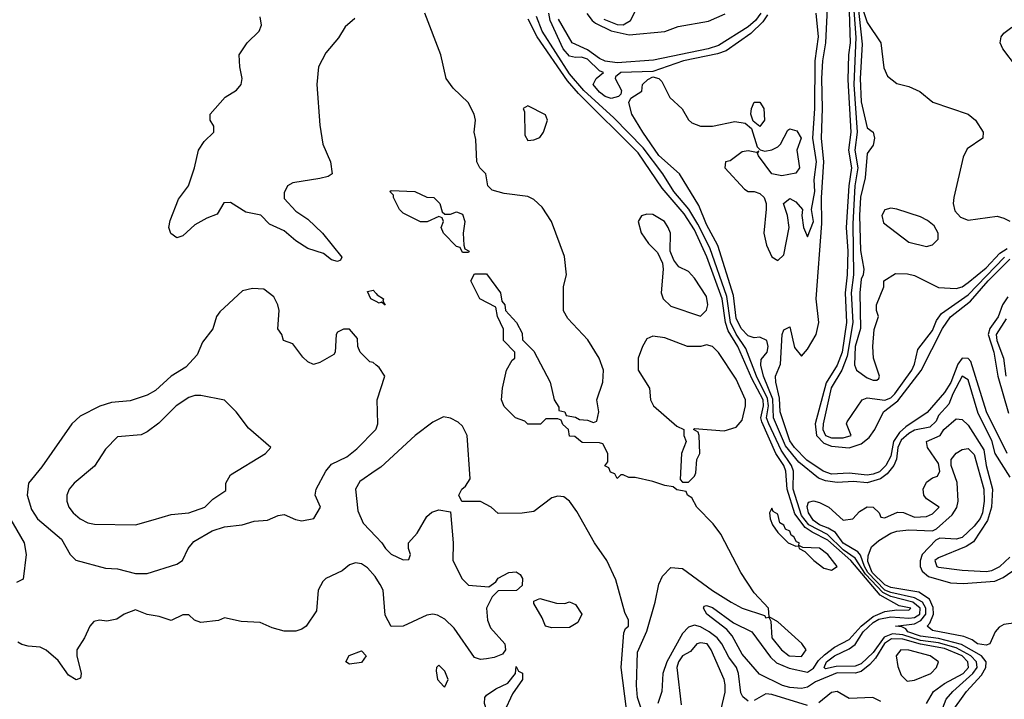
# Model space of a CAD drawing. Header units: inches. Extents: x 2380249 to 2585472, y 382747 to 546448.
# Tile 444 of 626: x 2498801 to 2502111, y 476704 to 478988. Entities that reach past the tile are written whole.
import ezdxf

# ---------------------------------------------------------------- set-up
doc = ezdxf.new("R2010")
doc.units = ezdxf.units.IN
doc.header["$MEASUREMENT"] = 0
doc.layers.add('C4497', color=7, linetype='Continuous')
doc.layers.add('C5407', color=7, linetype='Continuous')

msp = doc.modelspace()

# ---------------------------------------------------------------- linework, layer by layer
at = {"layer": 'C4497', "color": 4}
for points, elevation in [([(2499928.3, 478991.7), (2499895.9, 478964.1), (2499872.8, 478927.2), (2499830, 478877.2), (2499806, 478830), (2499800.5, 478770), (2499810, 478634), (2499820.7, 478570), (2499846, 478510), (2499852, 478470), (2499838.8, 478461.2), (2499810, 478454), (2499719.8, 478440.2), (2499702, 478430), (2499690, 478406), (2499690, 478386.8), (2499730, 478344), (2499770, 478317.1), (2499819.3, 478270), (2499884.7, 478190), (2499879.8, 478180.2), (2499870, 478175.3), (2499850, 478181.2), (2499822.5, 478202.5), (2499770, 478218.7), (2499730, 478244.2), (2499690, 478278), (2499640.5, 478300.5), (2499611.5, 478331.5), (2499561.2, 478341.2), (2499510, 478374), (2499487.3, 478372.7), (2499465.4, 478334.6), (2499430, 478321.2), (2499390, 478299), (2499350, 478262), (2499330, 478255.3), (2499309.4, 478269.4), (2499302.7, 478290), (2499306.8, 478313.2), (2499335.1, 478384.9), (2499369, 478430), (2499389.3, 478490), (2499402, 478550), (2499421.2, 478578.8), (2499454, 478610), (2499454, 478630), (2499442, 478650), (2499442, 478670), (2499492.5, 478727.5), (2499530, 478751), (2499545.2, 478770), (2499549.2, 478790), (2499541.2, 478830), (2499539.3, 478870), (2499566, 478910), (2499606, 478950), (2499614, 478970), (2499610, 478998)], 24), ([(2500000, 477827.2), (2499990, 477835.3), (2499978, 477838), (2499946, 477870), (2499938, 477890), (2499936.4, 477916.4), (2499910, 477948), (2499890, 477948), (2499870, 477938), (2499864.7, 477930), (2499862, 477870), (2499856.9, 477863.1), (2499810, 477835.3), (2499788.9, 477828.9), (2499770, 477838), (2499753.6, 477853.6), (2499719, 477899), (2499688, 477910), (2499682, 477930), (2499669.3, 477949.3), (2499673.2, 478010), (2499669.3, 478029.3), (2499656, 478056), (2499622, 478082), (2499584, 478084), (2499550, 478077.2), (2499473.5, 478006.5), (2499463, 477990), (2499450, 477948.7), (2499415.5, 477904.5), (2499398, 477862), (2499359.9, 477820.1), (2499310, 477789.3), (2499258, 477742), (2499230, 477726), (2499172.8, 477707.2), (2499110, 477700.9), (2499070.5, 477689.5), (2499004.5, 477655.5), (2498976, 477630), (2498875.2, 477484.8), (2498831, 477430), (2498826.8, 477390), (2498841.1, 477341.1), (2498861, 477310), (2498941.4, 477241.4), (2498970.7, 477190.7), (2498990, 477171.3), (2499090, 477144.7), (2499130, 477142), (2499190, 477126.8), (2499230, 477126.8), (2499330, 477158), (2499348, 477170), (2499368, 477210), (2499386.3, 477233.7), (2499448.7, 477270), (2499490, 477283.8), (2499549.5, 477290.5), (2499590, 477302.8), (2499634.6, 477305.4), (2499670, 477321), (2499690, 477324.7), (2499727.9, 477307.9), (2499750, 477304), (2499790, 477311.3), (2499812.3, 477350), (2499794, 477390), (2499798, 477410), (2499830, 477470.6), (2499850, 477494.4), (2499901, 477519), (2499934.5, 477545.5), (2499999, 477610), (2500000, 477613.2)], 28), ([(2500000, 478040.6), (2499982, 478050), (2499970, 478074), (2499990, 478078.8), (2500000, 478067.4)], 24), ([(2500000, 477473.8), (2499944.4, 477435.6), (2499930.4, 477409.6), (2499937.7, 477337.7), (2499956, 477296), (2500000, 477249.8)], 28), ([(2498747, 477350), (2498816.4, 477230), (2498823, 477190), (2498812.7, 477107.3), (2498790, 477096)], 24), ([(2500000, 477111), (2499996.6, 477116.6), (2499970, 477146), (2499950, 477159.3), (2499930, 477162.7), (2499910, 477156), (2499884.9, 477135.1), (2499830, 477109.6), (2499819.9, 477100.1), (2499804.4, 477070), (2499799.1, 477000.9), (2499764.7, 476950), (2499750, 476939), (2499730, 476933.2), (2499690, 476933.2), (2499650, 476944), (2499610, 476962), (2499545.6, 476965.6), (2499490, 476978), (2499470, 476969), (2499410, 476962), (2499389.1, 476969.1), (2499370, 476988), (2499350, 476988), (2499310, 476968.7), (2499270, 476982), (2499230, 476989), (2499190, 477004), (2499152, 476990), (2499127.3, 476972.7), (2499093.7, 476966.3), (2499070, 476969.3), (2499050, 476965.2), (2499037.3, 476950), (2499019.1, 476910), (2498993.4, 476870), (2498993, 476850), (2499007.3, 476790), (2499005.4, 476774.6), (2498990.9, 476769.1), (2498965.3, 476785.3), (2498930, 476834), (2498890, 476869.2), (2498870, 476879.3), (2498830, 476882), (2498808.4, 476888.4), (2498795.3, 476895.3)], 28)]:
    msp.add_lwpolyline(points, dxfattribs=dict(at, elevation=elevation))
for points, elevation in [([(2499410, 477725.1), (2499390, 477725.1), (2499370, 477718.4), (2499327.7, 477690), (2499268.6, 477631.4), (2499230, 477602.7), (2499210, 477592.7), (2499130, 477586), (2499090, 477544), (2499052.5, 477487.5), (2498984, 477430), (2498967.7, 477410), (2498959.1, 477390), (2498959.3, 477370), (2498966, 477350), (2498980.5, 477330), (2499004, 477310), (2499030, 477296.4), (2499052.3, 477292.3), (2499190, 477290.4), (2499250, 477307), (2499310, 477324.4), (2499370, 477330.7), (2499424, 477350), (2499450, 477376), (2499494, 477406), (2499494, 477430), (2499510, 477458), (2499628, 477530), (2499646, 477550), (2499570, 477615.3), (2499528.7, 477670), (2499489.2, 477709.2)], 32), ([(2499910, 476822), (2499898, 476830), (2499909.4, 476850.6), (2499950, 476866), (2499966, 476850), (2499950, 476827.6)], 28)]:
    msp.add_lwpolyline(points, close=True, dxfattribs=dict(at, elevation=elevation))
at = {"layer": 'C5407', "color": 4}
for points, elevation in [([(2502121.2, 477530), (2502051.6, 477670), (2501999, 477839), (2501990, 477849.7), (2501969.5, 477850.5), (2501955.2, 477830), (2501931.7, 477768.3), (2501910, 477734.5), (2501852.1, 477667.9), (2501780.3, 477619.7), (2501759.4, 477600.6), (2501738.6, 477570), (2501730, 477520.5), (2501713.5, 477490), (2501691.5, 477468.5), (2501670, 477459.9), (2501650, 477456.5), (2501590, 477464.1), (2501530, 477460.5), (2501502.2, 477470), (2501447.5, 477507.5), (2501405.7, 477550), (2501390, 477572.8), (2501358.3, 477670), (2501356, 477716), (2501343.1, 477770), (2501342.6, 477790), (2501359.1, 477830), (2501364.7, 477930), (2501370, 477946), (2501390, 477956), (2501406.5, 477886.5), (2501430, 477857.3), (2501450, 477880.4), (2501478.5, 477930), (2501488.2, 477970), (2501478.5, 478050), (2501497.5, 478302.5), (2501496.5, 478390), (2501504.2, 478510), (2501496.5, 478590), (2501500.2, 478690), (2501497.9, 478790), (2501501.2, 478850), (2501511.4, 478910), (2501518.6, 479050)], 4), ([(2501588.8, 479050), (2501593.3, 478910), (2501587.1, 478870), (2501585.6, 478785.6), (2501595.4, 478610), (2501587.6, 478550), (2501597.5, 478490), (2501588.8, 478430), (2501579.8, 478290), (2501585, 478210), (2501582.9, 478130), (2501575.9, 478070), (2501581.3, 477970), (2501566.3, 477870), (2501550, 477826.4), (2501512.3, 477767.7), (2501475.1, 477630), (2501479.5, 477590), (2501504.3, 477564.3), (2501530, 477554), (2501590, 477549.4), (2501630, 477561.8), (2501656.7, 477583.3), (2501675.9, 477610), (2501704.7, 477670), (2501753.1, 477706.9), (2501831.5, 477808.5), (2501904.1, 477950), (2501930, 477989.1), (2501998.1, 478041.9), (2502057, 478110), (2502130, 478182.8)], 4), ([(2501603.6, 479050), (2501612.1, 478927.9), (2501605.8, 478770), (2501617.2, 478610), (2501609.1, 478550), (2501619.3, 478490), (2501609.1, 478430), (2501602.3, 478302.3), (2501604.8, 478130), (2501596.9, 478070), (2501602.3, 477970), (2501583.5, 477856.5), (2501565.3, 477810), (2501529.3, 477750.7), (2501502.5, 477630), (2501501.8, 477610), (2501510, 477590.4), (2501530, 477582.2), (2501570, 477582.7), (2501596, 477590), (2501581.2, 477630), (2501583.2, 477636.8), (2501634, 477710), (2501650, 477717.1), (2501710, 477708.6), (2501730, 477716.8), (2501743.2, 477730), (2501800.3, 477810), (2501809.7, 477830), (2501820.3, 477879.7), (2501870, 477943.1), (2501883.3, 477976.7), (2501899.8, 478000.2), (2501990, 478063.2), (2502111.8, 478190)], 8), ([(2501617.3, 479050), (2501633.7, 478906.3), (2501626.9, 478790), (2501630, 478712), (2501650, 478624.7), (2501671, 478610), (2501674.8, 478590), (2501670, 478566), (2501650, 478538), (2501643.7, 478456.3), (2501628.1, 478391.9), (2501624.6, 478330), (2501628.2, 478211.8), (2501639.1, 478150), (2501637.3, 478130), (2501630, 478115.3), (2501625.2, 478070), (2501627.7, 477950), (2501610.4, 477890), (2501607.7, 477827.7), (2501614.8, 477810), (2501650, 477784.4), (2501670, 477776.3), (2501683.1, 477776.9), (2501690, 477782), (2501692.3, 477790), (2501672, 477850), (2501669.5, 477890), (2501673.8, 477946.2), (2501688.7, 477990), (2501682, 478010), (2501682, 478030), (2501706, 478090), (2501706, 478110), (2501745.2, 478134.8), (2501786, 478134), (2501810, 478127.7), (2501890, 478088.2), (2501950, 478084.9), (2501970, 478090.6), (2501990, 478104.2), (2502050, 478153.8), (2502096.7, 478203.3), (2502121.4, 478218.6)], 12), ([(2501632.3, 479032.3), (2501650, 478978.4), (2501695.8, 478910), (2501706.6, 478826.6), (2501718.5, 478798.5), (2501750, 478774), (2501790, 478764), (2501827.1, 478747.1), (2501870.9, 478710.9), (2501990, 478670.4), (2502014.9, 478650), (2502040.5, 478610), (2502039.1, 478590), (2501986.2, 478553.8), (2501973.5, 478526.5), (2501941.5, 478390), (2501939.5, 478370), (2501945.1, 478345.1), (2501963.8, 478323.8), (2501990, 478314), (2502087.3, 478327.3), (2502110, 478320.7), (2502130.4, 478310.4)], 16), ([(2500890, 476673.2), (2500878.5, 476710), (2500874.6, 476750), (2500878, 476862), (2500910, 476933), (2500937.6, 477030), (2500949.6, 477090.3), (2500962.4, 477117.6), (2500990, 477146.8), (2501030, 477142.8), (2501130, 477069.4), (2501193, 477030), (2501230, 477010.5), (2501305.2, 476985.2), (2501310, 476978), (2501319.6, 476979.6), (2501326.4, 476966.4), (2501330.3, 476910), (2501361.8, 476870), (2501387.9, 476850), (2501430, 476847), (2501444.7, 476870), (2501431.2, 476891.2), (2501350, 476964), (2501320.4, 476980.4), (2501319, 477010), (2501270, 477062), (2501225.2, 477130), (2501158.6, 477258.6), (2501132.9, 477292.9), (2501078, 477350), (2501060.4, 477380.4), (2501046, 477390), (2501042, 477402), (2501010, 477408), (2500998, 477418), (2500970, 477422), (2500930, 477435.3), (2500870, 477448.7), (2500848.7, 477448.7), (2500830, 477458), (2500822, 477458), (2500810, 477446), (2500802, 477462), (2500787.3, 477467.3), (2500782, 477482), (2500768.4, 477488.4), (2500778, 477502), (2500778, 477530), (2500762, 477562), (2500750, 477566), (2500692.7, 477567.3), (2500667.3, 477587.3), (2500650, 477588), (2500646, 477610), (2500627.3, 477627.3), (2500622, 477642), (2500610, 477646), (2500570, 477646), (2500551.6, 477628.4), (2500510, 477628), (2500499, 477639), (2500468, 477650), (2500430, 477688), (2500421.2, 477710), (2500424, 477750), (2500438, 477810), (2500456.4, 477843.6), (2500466, 477850), (2500466, 477870), (2500428, 477910), (2500427.3, 477947.3), (2500408, 477990), (2500402, 478022), (2500348, 478050), (2500318, 478110), (2500330, 478134), (2500370, 478134), (2500418, 478070), (2500422, 478042), (2500432, 478030), (2500434, 478010), (2500471.3, 477970), (2500490, 477934), (2500492, 477912), (2500530, 477874), (2500584.7, 477770), (2500598, 477710), (2500614, 477686), (2500614, 477674), (2500634, 477670), (2500638, 477658), (2500670, 477652), (2500683.6, 477643.6), (2500710, 477642), (2500730, 477634), (2500742, 477638), (2500748, 477670), (2500742, 477710), (2500762, 477770), (2500764, 477810), (2500749.2, 477850), (2500711.7, 477911.7), (2500643.9, 477983.9), (2500629.6, 478009.6), (2500629.3, 478090.7), (2500639, 478130), (2500632.5, 478192.5), (2500589, 478310), (2500557.5, 478357.5), (2500530, 478384), (2500510, 478394), (2500430, 478404), (2500390, 478415.3), (2500375.3, 478430), (2500368, 478470), (2500348, 478490), (2500338, 478510), (2500334.6, 478585.4), (2500329, 478610), (2500334, 478650), (2500329, 478670), (2500308.7, 478710), (2500258, 478758), (2500235.3, 478790), (2500217.2, 478870), (2500162.7, 479010)], 24), ([(2501894, 476646), (2501916.3, 476703.7), (2501938.3, 476730), (2502006, 476790), (2502020.2, 476810), (2502018.4, 476830), (2501999.1, 476850), (2501950, 476876.8), (2501890, 476893.6), (2501830, 476901.3), (2501770, 476920.5), (2501736, 476924), (2501707.6, 476912.4), (2501670, 476861.2), (2501630, 476822.4), (2501610, 476814.5), (2501545.6, 476814.4), (2501510, 476806.4), (2501506, 476810), (2501514, 476830), (2501540.4, 476850), (2501590, 476873.1), (2501610, 476887.3), (2501636.5, 476930), (2501670, 476961.5), (2501690, 476972.5), (2501730, 476981.3), (2501790, 476975.8), (2501810, 476978.1), (2501827, 476990), (2501828.7, 477010), (2501804.4, 477030), (2501730, 477048.7), (2501702.5, 477062.5), (2501644.3, 477124.3), (2501610, 477178.1), (2501570, 477206.2), (2501517.2, 477257.2), (2501454.7, 477290), (2501430, 477322), (2501401.6, 477410), (2501402.4, 477470), (2501396, 477490), (2501361.1, 477541.1), (2501319.6, 477630), (2501312.1, 477650), (2501318.1, 477690), (2501315.1, 477715.1), (2501277.9, 477790), (2501242.3, 477882.3), (2501210, 477930.8), (2501190.5, 477970), (2501178.1, 478058.1), (2501121.7, 478221.7), (2501081.2, 478301.2), (2501050.9, 478350.9), (2501000.7, 478410), (2500962.9, 478470), (2500897.1, 478557.1), (2500798.3, 478658.3), (2500697.8, 478750), (2500650, 478805.7), (2500558, 478950), (2500539.2, 478999.2)], 12), ([(2501315.1, 479004.8), (2501299.5, 478980.5), (2501258.7, 478941.3), (2501176.2, 478883.8), (2501147, 478873), (2501033, 478850), (2500930, 478814), (2500822, 478810), (2500804, 478796), (2500802.8, 478790), (2500824.7, 478750), (2500822, 478738), (2500814, 478730), (2500790, 478723.7), (2500770, 478729.6), (2500750, 478744.2), (2500729.5, 478770.5), (2500739, 478790), (2500764, 478810), (2500750, 478815.6), (2500710, 478855), (2500690, 478862.3), (2500670, 478860.5), (2500650, 478865.6), (2500627.9, 478890), (2500585.1, 478985.1), (2500580.2, 479010)], 8), ([(2501293.1, 479010), (2501275, 478985), (2501250, 478963.7), (2501150, 478901.3), (2501116.3, 478890), (2500932.5, 478852.5), (2500810, 478843.4), (2500770, 478849), (2500750, 478857.3), (2500710, 478886.3), (2500658, 478910), (2500612.8, 478990)], 4), ([(2500708.3, 479008.4), (2500725.3, 478985.3), (2500736.9, 478976.9), (2500790, 478950.8), (2500850, 478936.8), (2500970, 478948.2), (2501014.9, 478965.1), (2501117, 478983), (2501172.7, 479007.3)], 4), ([(2500764.9, 478990), (2500810, 478972.2), (2500830, 478970.3), (2500854.6, 478985.4), (2500870, 479016)], 8), ([(2502130.8, 477450), (2502080.5, 477530), (2502070, 477574), (2502023.8, 477663.8), (2501990, 477777.6), (2501970, 477789.6), (2501938, 477730), (2501924.8, 477695.2), (2501890, 477658), (2501882, 477638), (2501861.4, 477618.6), (2501810, 477608.4), (2501790, 477597.5), (2501765.2, 477574.8), (2501753.3, 477550), (2501748.8, 477511.2), (2501740.1, 477490), (2501718.1, 477461.9), (2501695.1, 477444.9), (2501650, 477431.1), (2501604.1, 477435.9), (2501550, 477432.6), (2501510, 477437.7), (2501486.4, 477446.4), (2501420.2, 477500.2), (2501376, 477556), (2501335, 477650), (2501332.8, 477712.8), (2501301.3, 477790), (2501293.4, 477826.6), (2501294.5, 477845.5), (2501313.6, 477870), (2501317.4, 477890), (2501313, 477910), (2501290, 477920.7), (2501270, 477918.4), (2501250, 477925.1), (2501227.2, 477950), (2501210, 477984.5), (2501200.8, 478060.8), (2501148.6, 478228.6), (2501110, 478299.6), (2501084, 478364), (2501019.5, 478470), (2500950, 478531.6), (2500895.6, 478610), (2500859.3, 478670), (2500848.7, 478710), (2500855.3, 478724.7), (2500892.5, 478747.5), (2500895.3, 478770), (2500912.9, 478787.1), (2500930, 478796), (2500950, 478790.7), (2500959.9, 478779.9), (2500986.7, 478726.7), (2501028.3, 478688.3), (2501050, 478651), (2501061.3, 478641.3), (2501090.5, 478630.5), (2501130, 478630.4), (2501205.5, 478645.5), (2501239.8, 478639.8), (2501262, 478622), (2501280.7, 478560.7), (2501290.7, 478550.7), (2501306.4, 478546.4), (2501330, 478550.7), (2501350, 478560.7), (2501359.3, 478570), (2501383.1, 478616.9), (2501390, 478621.6), (2501414.3, 478614.3), (2501428.2, 478590), (2501414.4, 478550), (2501422.4, 478490), (2501410, 478472.3), (2501363.3, 478463.3), (2501329.7, 478469.7), (2501285.2, 478530), (2501282, 478538), (2501286, 478546), (2501278, 478542), (2501250, 478547), (2501230, 478543.7), (2501190, 478514), (2501174, 478510), (2501171.3, 478490), (2501238, 478418), (2501250, 478410.7), (2501270, 478410.5), (2501290, 478404), (2501304, 478390), (2501310.7, 478370), (2501310.6, 478350.6), (2501302.8, 478270), (2501311.7, 478230), (2501330, 478190.6), (2501350, 478179.1), (2501370, 478198), (2501387.6, 478290), (2501382.9, 478330), (2501369.3, 478370), (2501390, 478387.3), (2501410, 478376.3), (2501433.4, 478350), (2501430.6, 478330), (2501436.3, 478290), (2501450, 478258), (2501469.4, 478310), (2501462.9, 478350), (2501474.6, 478410), (2501472.5, 478450), (2501480.2, 478510), (2501467.6, 478590), (2501474.9, 478690), (2501475.9, 478850), (2501486.3, 478930), (2501478.9, 479010)], 8), ([(2501849.7, 476690), (2501873.7, 476730), (2501910, 476756.8), (2501973.3, 476790), (2501991.3, 476810), (2501989.1, 476830), (2501969.8, 476850), (2501910, 476874.4), (2501830, 476888.9), (2501770, 476906.3), (2501732.6, 476907.4), (2501708.7, 476891.3), (2501677.8, 476842.2), (2501659.4, 476820.6), (2501630, 476797), (2501610, 476791.6), (2501550, 476792.4), (2501477.1, 476762.9), (2501450, 476744.8), (2501430, 476740.2), (2501390, 476743.1), (2501365.7, 476750), (2501288.5, 476788.5), (2501230, 476855.7), (2501196.8, 476916.8), (2501178.2, 476938.2), (2501111.3, 476990), (2501099.6, 477010), (2501102.8, 477017.2), (2501110, 477018.7), (2501130, 477011.8), (2501201.1, 476961.1), (2501262.6, 476930), (2501325.2, 476845.2), (2501345.9, 476825.9), (2501387.9, 476807.9), (2501450, 476795.2), (2501470, 476808.7), (2501486.2, 476833.8), (2501506.6, 476853.4), (2501540.8, 476879.2), (2501590, 476905), (2501629.9, 476950), (2501670, 476982.4), (2501710, 476998.8), (2501750, 477004.3), (2501790, 477003.6), (2501796.9, 477010), (2501757.7, 477017.7), (2501693.8, 477053.8), (2501595, 477170), (2501518.6, 477238.6), (2501464.9, 477264.9), (2501441.5, 477281.5), (2501407.4, 477327.4), (2501381.5, 477410), (2501376.7, 477470), (2501370, 477489.7), (2501343.4, 477530), (2501296, 477636), (2501292.8, 477650), (2501301.6, 477690), (2501300.7, 477710), (2501262.5, 477782.5), (2501215.7, 477890), (2501182.6, 477942.6), (2501173.7, 477970), (2501162.7, 478050), (2501111.1, 478191.1), (2501070, 478281.8), (2501035.4, 478335.4), (2500961.2, 478421.2), (2500880.7, 478540.7), (2500679.5, 478739.5), (2500642.4, 478782.4), (2500541.3, 478930), (2500510.6, 478990)], 16), ([(2502152.7, 478830), (2502107, 478890), (2502098, 478910), (2502100.9, 478930), (2502110, 478942.8), (2502136.6, 478963.4)], 16), ([(2500000, 478067.4), (2500003.5, 478063.5), (2500024.7, 478050), (2500022, 478042), (2500030, 478028.7), (2500018, 478038), (2500010, 478035.3), (2500000, 478040.6)], 24), ([(2502123.7, 478056.3), (2502105.7, 478030), (2502090.5, 477989.4), (2502062.2, 477950), (2502057.2, 477930), (2502076.3, 477870), (2502090.1, 477790), (2502125.1, 477665.1)], 4), ([(2502117.3, 477982.7), (2502083.5, 477930), (2502086.4, 477910), (2502108.8, 477850), (2502116.6, 477790)], 8), ([(2500000, 477613.2), (2500005.2, 477630), (2500002.7, 477710), (2500029, 477790), (2500010, 477819), (2500000, 477827.2)], 28), ([(2500841.5, 476670), (2500822.9, 476810), (2500832.5, 476927.5), (2500838, 476942), (2500848, 476950), (2500848, 476970), (2500835.3, 476995.3), (2500805.6, 477105.6), (2500775.3, 477170), (2500733.2, 477230), (2500674.5, 477334.5), (2500650, 477369.3), (2500630, 477383.7), (2500610, 477386.6), (2500590, 477380.9), (2500530, 477335.3), (2500490, 477329), (2500410, 477328), (2500386, 477350), (2500350, 477368), (2500288, 477368), (2500278, 477390), (2500288, 477410), (2500300.4, 477419.6), (2500315.3, 477444.7), (2500305.2, 477590), (2500290, 477622), (2500275.5, 477635.5), (2500250, 477649), (2500226.4, 477653.6), (2500190, 477635.3), (2500131, 477590), (2500015.6, 477484.4), (2500000, 477473.8)], 28), ([(2501930, 476654.9), (2501983.8, 476730), (2502034.8, 476785.2), (2502049.1, 476810), (2502050.9, 476830), (2502034.7, 476850), (2501967.4, 476887.4), (2501890, 476908.1), (2501830, 476915.9), (2501787.2, 476930), (2501780.4, 476940.4), (2501767.3, 476947.3), (2501746, 476950), (2501810, 476957.5), (2501831.1, 476968.9), (2501847.1, 476990), (2501847.2, 477010), (2501836.1, 477030), (2501810, 477044.6), (2501730, 477062.3), (2501710, 477070.8), (2501653.1, 477130), (2501641.3, 477150), (2501628.2, 477188.2), (2501619.3, 477199.3), (2501570, 477228.1), (2501544, 477264), (2501519.2, 477279.2), (2501489.8, 477290), (2501470, 477304.8), (2501452.8, 477330), (2501448.8, 477351.2), (2501453.2, 477366.8), (2501469.5, 477370.5), (2501490, 477364.9), (2501522, 477350), (2501570, 477306), (2501602, 477310), (2501625.1, 477334.9), (2501650, 477350.3), (2501670.8, 477350), (2501690.7, 477330), (2501696, 477316), (2501710, 477313.4), (2501752.3, 477332.3), (2501772.1, 477332.1), (2501810, 477315.3), (2501850, 477317.6), (2501870, 477327), (2501892.7, 477350), (2501850, 477377), (2501840.5, 477390), (2501838.7, 477410), (2501850, 477433.4), (2501870, 477448), (2501886.8, 477453.2), (2501895.1, 477470), (2501890, 477496), (2501852.7, 477550), (2501849.6, 477570.4), (2501895.3, 477590), (2501908, 477610), (2501950, 477646), (2501970, 477644), (2501990, 477624.9), (2502042.4, 477542.4), (2502050.3, 477489.7), (2502071.2, 477410), (2502068.8, 477350), (2502055.2, 477304.8), (2502007.4, 477232.6), (2501983, 477217), (2501890, 477179.5), (2501877.3, 477170), (2501884, 477150), (2501890, 477148), (2501970, 477137.3), (2502050, 477133.4), (2502070, 477136.2), (2502096.9, 477150), (2502130, 477181.1)], 8), ([(2502150, 476960.7), (2502110, 476955.1), (2502094.2, 476945.8), (2502080.7, 476930), (2502062.8, 476890), (2502050, 476885.1), (2502020.9, 476890), (2502003.5, 476903.5), (2501975.2, 476915.2), (2501870, 476935.1), (2501851.8, 476950), (2501860.9, 476959.1), (2501872.8, 476990), (2501872.2, 477012.3), (2501860.3, 477040.3), (2501824.3, 477064.3), (2501730, 477079.3), (2501710, 477088.2), (2501667.4, 477130), (2501652.9, 477167.1), (2501654.2, 477185.8), (2501664.4, 477215.6), (2501690, 477237.6), (2501730, 477261.8), (2501750, 477269.1), (2501790, 477273.8), (2501870, 477270.2), (2501883.3, 477276.7), (2501936.2, 477323.8), (2501951.7, 477348.3), (2501956.4, 477370), (2501952.6, 477432.6), (2501932.9, 477490), (2501932.2, 477510), (2501949, 477531), (2501970, 477543.6), (2501990, 477546.3), (2502010, 477526.7), (2502042.5, 477410), (2502044.2, 477370), (2502037.7, 477330), (2502030, 477311.3), (2502010, 477286), (2501970, 477247.9), (2501950, 477242.4), (2501895.1, 477244.9), (2501881.1, 477238.9), (2501835.8, 477190), (2501828.9, 477168.9), (2501828.9, 477150), (2501834.8, 477134.8), (2501856, 477116), (2501930, 477094.6), (2501973, 477093), (2502079.6, 477100.4), (2502107.5, 477112.5), (2502154.2, 477145.8)], 4), ([(2500000, 477249.8), (2500018.8, 477230), (2500031, 477210), (2500050, 477191), (2500090, 477172), (2500110, 477174), (2500115.3, 477190), (2500108, 477210), (2500108, 477230), (2500138, 477262), (2500170, 477318), (2500186.8, 477333.2), (2500210, 477341), (2500250, 477334), (2500258.8, 477230), (2500257.3, 477170), (2500288.7, 477108.7), (2500310, 477086.8), (2500378, 477082), (2500402, 477098), (2500410, 477111.3), (2500446, 477130), (2500470, 477132), (2500483.6, 477123.6), (2500491.3, 477110), (2500490, 477086), (2500471.1, 477068.9), (2500410, 477068), (2500390, 477048), (2500371, 477010), (2500374, 476970), (2500383.8, 476943.8), (2500432, 476890), (2500434, 476870), (2500424.7, 476855.3), (2500396.3, 476843.7), (2500370, 476839.3), (2500350, 476837.2), (2500330, 476844), (2500262.4, 476942.4), (2500230, 476973.2), (2500206.3, 476986.3), (2500190, 476989.3), (2500170, 476986), (2500090, 476949), (2500050, 476948.7), (2500030, 476986), (2500022.7, 477070), (2500012.7, 477090), (2500000, 477111)], 28), ([(2501250, 476696.9), (2501231.8, 476711.8), (2501225.6, 476725.6), (2501217.3, 476790), (2501210.6, 476810), (2501185.3, 476845.3), (2501162.2, 476890), (2501146, 476910), (2501119.3, 476930), (2501090, 476947.1), (2501070, 476952.8), (2501050, 476945.7), (2501030, 476924.7), (2500977.1, 476830), (2500963.1, 476790), (2500959.6, 476730), (2500946.7, 476690)], 24), ([(2501159, 476670), (2501172.7, 476727.3), (2501172.5, 476752.5), (2501169.4, 476770), (2501126, 476870), (2501112, 476890), (2501090, 476894), (2501078, 476890), (2501056.1, 476863.9), (2501030, 476849.5), (2501015.8, 476830), (2501010.3, 476810), (2501024.9, 476684.9)], 28), ([(2501450, 476682.8), (2501330, 476719.5), (2501310, 476721.5), (2501270, 476699.8)], 24), ([(2501696, 476696), (2501669.4, 476709.4), (2501590, 476706.6), (2501550, 476729.6), (2501530, 476726), (2501488, 476692)], 24)]:
    msp.add_lwpolyline(points, dxfattribs=dict(at, elevation=elevation))
for points, elevation in [([(2500510, 478698), (2500494, 478690), (2500498, 478678), (2500499.6, 478599.6), (2500510, 478582), (2500530, 478584.7), (2500550, 478592), (2500562, 478610), (2500575.3, 478650), (2500568.4, 478668.4)], 24), ([(2501290, 478628.7), (2501267.3, 478647.3), (2501259, 478670), (2501261.2, 478690), (2501270, 478711), (2501290, 478710.7), (2501302.8, 478690), (2501304.7, 478650)], 8), ([(2500230, 478334), (2500250, 478334), (2500270, 478342), (2500290, 478334), (2500298, 478310), (2500292, 478270), (2500294, 478230), (2500298, 478218), (2500312, 478210), (2500310, 478206), (2500290, 478206), (2500282, 478222), (2500270, 478226), (2500226, 478270), (2500218, 478290), (2500226, 478310), (2500222, 478322), (2500210, 478326), (2500171.6, 478308.4), (2500148.4, 478308.4), (2500090, 478338), (2500078, 478350), (2500058, 478390), (2500058, 478398), (2500046, 478410), (2500050, 478414), (2500130, 478411), (2500170, 478391.3), (2500194, 478390), (2500214, 478370), (2500222, 478342)], 24), ([(2500910, 478334), (2500891.1, 478328.9), (2500881, 478310), (2500890, 478272), (2500915.3, 478235.3), (2500945.4, 478205.4), (2500962, 478170), (2500964.7, 478150), (2500958, 478070), (2500964.7, 478050), (2500990, 478024.7), (2501090, 477992), (2501110, 478011.3), (2501114.3, 478030), (2501110, 478057.2), (2501070, 478119.3), (2501050, 478141.2), (2501017.2, 478157.2), (2501000.2, 478180.2), (2500988, 478210), (2500989, 478270), (2500981.2, 478290), (2500969, 478310), (2500930, 478332.7)], 24), ([(2501730, 478354.5), (2501710, 478349), (2501699.1, 478330), (2501704.9, 478304.9), (2501790, 478240.4), (2501850, 478225.5), (2501870, 478230.8), (2501889.2, 478250), (2501889.4, 478270), (2501875.1, 478295.1), (2501853.4, 478313.4), (2501830, 478325.1), (2501750, 478351.6)], 16), ([(2500930, 477924), (2500910, 477915.3), (2500894.8, 477890), (2500881, 477850), (2500881, 477810), (2500918, 477750), (2500922, 477710), (2500932, 477690), (2501010, 477622), (2501034, 477610), (2501034, 477590), (2501042, 477570), (2501026, 477530), (2501022, 477442), (2501030, 477434), (2501050, 477434), (2501070, 477454), (2501074.6, 477465.4), (2501078, 477510), (2501088, 477530), (2501086, 477590), (2501082, 477602), (2501066, 477610), (2501070, 477614), (2501170, 477606), (2501210, 477618), (2501230, 477642), (2501241.6, 477690), (2501241.6, 477710), (2501210, 477779.5), (2501150, 477869), (2501130, 477889), (2501110, 477895.3), (2501090.7, 477889.3), (2501046, 477890), (2500970, 477919)], 24), ([(2501330, 477346), (2501322, 477330), (2501324.7, 477310), (2501332, 477290), (2501350, 477264.7), (2501384.7, 477230), (2501410, 477218), (2501419.6, 477219.6), (2501422, 477210), (2501441, 477201), (2501471.3, 477170), (2501504.9, 477144.9), (2501530, 477137.3), (2501549, 477150), (2501518.3, 477190), (2501490, 477211.5), (2501434, 477214), (2501420.4, 477220.4), (2501422, 477230), (2501413.3, 477233.3), (2501404, 477250), (2501394.9, 477254.9), (2501390, 477268.7), (2501375.9, 477275.9), (2501370, 477288.7), (2501356.5, 477296.5), (2501350, 477326), (2501334.6, 477334.6)], 24), ([(2500634, 477026), (2500650, 477031.3), (2500670, 477022), (2500691.3, 476990), (2500678, 476962), (2500650, 476945.2), (2500590, 476944), (2500569.2, 476949.2), (2500558, 476978), (2500530, 477026), (2500530, 477034), (2500550, 477042), (2500606.4, 477026.4)], 28), ([(2501764, 476870), (2501747.8, 476850), (2501753.7, 476813.7), (2501764.4, 476784.4), (2501784.9, 476764.9), (2501810, 476767.4), (2501864.7, 476790), (2501883.5, 476810), (2501889.6, 476830), (2501862, 476850), (2501790, 476868.6)], 24), ([(2500210, 476818), (2500202, 476810), (2500201, 476799), (2500206, 476770), (2500227.1, 476747.1), (2500230, 476746), (2500242, 476770), (2500230, 476798)], 32), ([(2500390, 476655.3), (2500370, 476668.7), (2500364, 476690), (2500365.2, 476710), (2500370, 476718), (2500401.5, 476738.5), (2500442, 476758), (2500468, 476790), (2500470, 476814), (2500478, 476798), (2500491.3, 476791.3), (2500492, 476770), (2500458, 476722), (2500430, 476662), (2500410, 476655.3)], 28)]:
    msp.add_lwpolyline(points, close=True, dxfattribs=dict(at, elevation=elevation))

doc.saveas('drawing.dxf')
